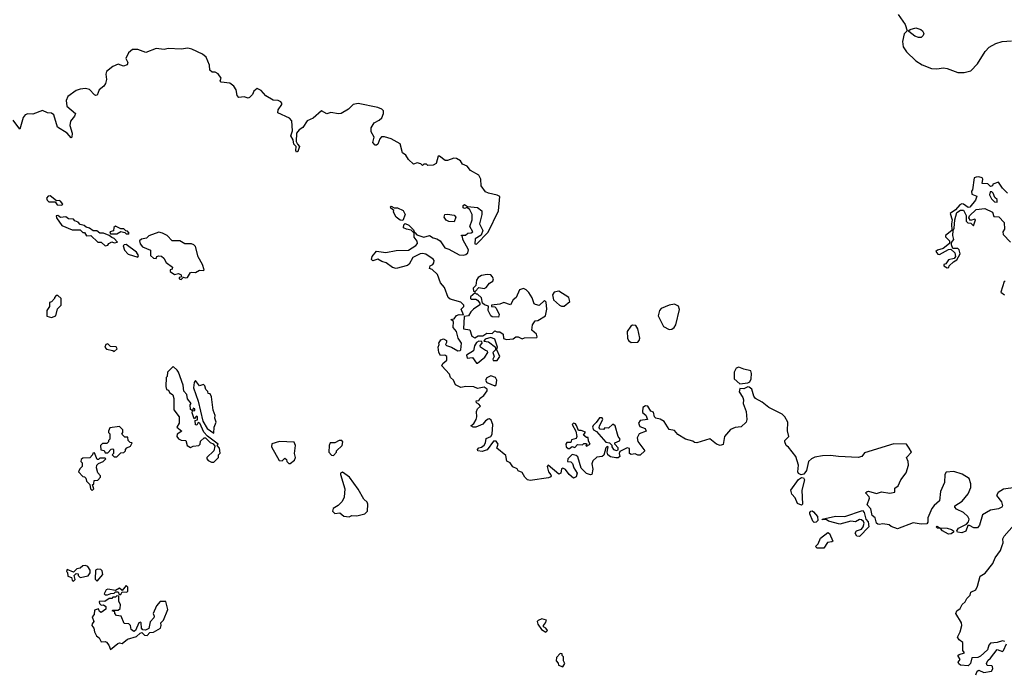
# Model space of a CAD drawing. Extents: x 2106670 to 2323771, y 35271 to 224896.
# Tile 305 of 419: x 2243224 to 2250730, y 157100 to 162081. Entities that reach past the tile are written whole.
import ezdxf

# ---------------------------------------------------------------- set-up
doc = ezdxf.new("R2010")
doc.units = 0

msp = doc.modelspace()

# ---------------------------------------------------------------- linework, layer by layer
at = {"layer": '0CON20XD'}
for points in [[(2249920.3, 162120.3), (2249973.6, 162043.6), (2249990, 161995), (2249966.4, 161973.6), (2249954.2, 161915), (2249960, 161875), (2249985, 161836.2), (2250056.6, 161766.6), (2250105, 161735.8), (2250175, 161710), (2250215, 161706.7), (2250265.9, 161714.1), (2250295, 161710), (2250375, 161678.6), (2250425, 161677.1), (2250475, 161690.8), (2250526, 161745), (2250585, 161838), (2250615, 161870.8), (2250665, 161900), (2250714.4, 161915.6), (2250785, 161918.8)], [(2250095, 161943.8), (2250075, 161943.8), (2250047.5, 161955), (2250001.7, 161991.7), (2250001.7, 161998.3), (2250013, 162007), (2250055, 162017.5), (2250092.5, 162005), (2250107.5, 161995), (2250116.7, 161975), (2250110.7, 161959.3), (2250095, 161943.8)], [(2246230.7, 160439.3), (2246230, 160460), (2246235, 160460), (2246251.7, 160441.7), (2246305, 160422.5), (2246347, 160437), (2246375, 160417.5), (2246405, 160411.2), (2246428.8, 160395), (2246465, 160341.2), (2246495, 160332), (2246575, 160290), (2246603.9, 160286.1), (2246625, 160291.2), (2246640, 160305), (2246646.4, 160326.4), (2246603.3, 160405), (2246598.3, 160428.3), (2246590, 160435), (2246595, 160440), (2246621.7, 160438.3), (2246640, 160455), (2246665, 160457.5), (2246677.5, 160465), (2246656.2, 160505), (2246672.5, 160555), (2246673.3, 160595), (2246655, 160632.5), (2246635, 160650), (2246615, 160642.5), (2246605, 160647.5), (2246603.8, 160665), (2246615, 160673.3), (2246638.3, 160658.3), (2246715, 160648.6), (2246745.7, 160625), (2246748, 160595), (2246730, 160525), (2246753.8, 160475), (2246742.5, 160437.5), (2246695, 160410), (2246693, 160373), (2246705, 160370), (2246795, 160461.2), (2246874, 160625), (2246883.3, 160733.3), (2246865, 160743.8), (2246797.7, 160757.7), (2246775, 160770), (2246741.2, 160815), (2246738.8, 160865), (2246723.3, 160895), (2246661.5, 160931.5), (2246634.3, 160964.3), (2246600.7, 160980.7), (2246583.8, 161005), (2246555, 161024.2), (2246533.4, 161026.6), (2246485, 161006.7), (2246467, 161007), (2246425, 161040), (2246415, 161040), (2246397.5, 160985), (2246377, 160973), (2246335, 160970), (2246325, 160980), (2246305, 160980), (2246295, 160970), (2246282.5, 160982.5), (2246255, 160988.8), (2246225, 160980), (2246186.7, 161015), (2246167.8, 161047.8), (2246142.5, 161065), (2246123.8, 161135), (2246055, 161173.3), (2246005, 161188.9), (2245983.1, 161186.9), (2245968.1, 161171.9), (2245955, 161132.9), (2245945, 161123.8), (2245932.5, 161125), (2245916.9, 161145), (2245926.2, 161185), (2245902.5, 161225), (2245903.8, 161256.2), (2245925.8, 161294.2), (2245965, 161314.2), (2245985, 161333.8), (2245997.1, 161365), (2245998, 161385), (2245985, 161398.6), (2245955, 161411.4), (2245805, 161443.1), (2245765.6, 161434.4), (2245731.2, 161398.8), (2245675, 161366.2), (2245655, 161362.5), (2245595, 161372.5), (2245565, 161363.3), (2245525, 161386.7), (2245460.7, 161329.3), (2245415, 161308.8), (2245381.8, 161258.2), (2245355, 161241.4), (2245332.8, 161217.2), (2245332.1, 161152.1), (2245341.2, 161131.2), (2245358, 161115), (2245345, 161077.5), (2245335, 161072.5), (2245328.8, 161085), (2245332, 161115), (2245313.1, 161133.1), (2245308.5, 161165), (2245291.2, 161195), (2245302.5, 161235), (2245299.5, 161309.5), (2245281.2, 161331.2), (2245192, 161372), (2245194, 161395), (2245222.5, 161435), (2245222.5, 161445), (2245213.3, 161455), (2245195, 161465.7), (2245155, 161467.5), (2245099.5, 161499.5), (2245065, 161540), (2245035, 161556.7), (2245010, 161535), (2244998.3, 161511.7), (2244975, 161486.7), (2244965, 161482.5), (2244935, 161493.8), (2244895, 161488), (2244881.8, 161501.8), (2244875, 161547.5), (2244856.2, 161575), (2244825, 161598), (2244760, 161605), (2244752.5, 161615), (2244760, 161635), (2244737, 161667), (2244715, 161681.2), (2244690.8, 161680.8), (2244673.8, 161695), (2244670, 161735), (2244645, 161796.2), (2244617.5, 161817.5), (2244535, 161857.1), (2244505, 161862.5), (2244455, 161855.6), (2244355, 161860), (2244325, 161854.2), (2244265, 161860.8), (2244185, 161830.6), (2244125, 161854.4), (2244085, 161854.4), (2244052.1, 161827.9), (2244031.9, 161785), (2244047.7, 161755), (2244042.9, 161737.1), (2244015, 161726.7), (2243975, 161740.7), (2243935, 161723.2), (2243885, 161686.5), (2243879.6, 161665), (2243884.6, 161625), (2243877.1, 161595), (2243864, 161575), (2243828.8, 161545), (2243813.5, 161506.5), (2243805, 161502.5), (2243795, 161506.9), (2243755, 161549.2), (2243725, 161556.6), (2243685, 161551.8), (2243655, 161540.9), (2243591.8, 161495), (2243577.1, 161465), (2243582.2, 161422.3), (2243648, 161365), (2243640.8, 161345), (2243611.8, 161308.2), (2243606.4, 161275), (2243623.8, 161215), (2243622.5, 161185), (2243615, 161180), (2243585.8, 161215.8), (2243512.8, 161262.8), (2243485, 161355.6), (2243465, 161368.8), (2243435, 161371.8), (2243397.8, 161387.8), (2243325, 161361.4), (2243285, 161362.7), (2243265.4, 161354.6), (2243251.2, 161335), (2243225, 161247.5), (2243175, 161315.8)], [(2250755, 160760), (2250715, 160797.5), (2250685, 160842.5), (2250641.7, 160828.3), (2250640, 160815), (2250625, 160810), (2250605, 160830), (2250561.7, 160831.7), (2250567.5, 160865), (2250560, 160875), (2250535, 160882.5), (2250515, 160880), (2250500, 160875), (2250487.5, 160785), (2250480, 160775), (2250481.7, 160751.7), (2250520, 160735), (2250510, 160705), (2250467.7, 160652.3), (2250455, 160650), (2250420, 160675), (2250405, 160678), (2250390.3, 160669.7), (2250358, 160632), (2250317.5, 160605), (2250333.3, 160555), (2250326.2, 160525), (2250330, 160475), (2250282.5, 160435), (2250282.5, 160425), (2250312.5, 160395), (2250312.5, 160375), (2250265, 160336.2), (2250220, 160325), (2250207.5, 160315), (2250223.3, 160295), (2250235, 160292), (2250305, 160330), (2250323, 160333), (2250353.3, 160305), (2250357.5, 160275), (2250348.3, 160261.7), (2250305, 160251.2), (2250285, 160220), (2250270, 160215), (2250270, 160205), (2250295, 160190), (2250308.3, 160191.7), (2250310, 160205), (2250343.6, 160236.4), (2250369.3, 160250.7), (2250393, 160297), (2250385, 160326.7), (2250375, 160336.2), (2250337.5, 160337.5), (2250326.2, 160365), (2250327.5, 160382.5), (2250346.2, 160405), (2250338.8, 160435), (2250340, 160475), (2250348.3, 160491.7), (2250352.5, 160555), (2250367.7, 160612.3), (2250395, 160628.8), (2250419.2, 160629.2), (2250438.3, 160588.3), (2250440, 160545), (2250453, 160533), (2250475, 160530), (2250495, 160510), (2250510, 160555), (2250505, 160560), (2250471.7, 160551.7), (2250460.7, 160570.7), (2250463.9, 160586.1), (2250515, 160633.8), (2250581.7, 160641.7), (2250640, 160615), (2250650.7, 160580.7), (2250688.3, 160578.3), (2250730, 160535), (2250732.5, 160485), (2250720, 160465), (2250722.5, 160445), (2250777.5, 160385)], [(2243545, 160667.5), (2243552.5, 160675), (2243535, 160697.5), (2243525, 160702.5), (2243505, 160700), (2243455, 160737.5), (2243440, 160735), (2243428.3, 160721.7), (2243432.5, 160705), (2243445, 160692.5), (2243495, 160692.5), (2243510, 160670), (2243545, 160667.5)], [(2250675, 160690), (2250675, 160710), (2250657.5, 160725), (2250645, 160760), (2250635, 160770), (2250621.7, 160768.3), (2250617.5, 160745), (2250633.3, 160715), (2250655, 160692.5), (2250675, 160690)], [(2246145, 160550), (2246125, 160552.5), (2246093.3, 160575), (2246073, 160613), (2246077, 160627), (2246052.5, 160645), (2246050, 160655), (2246055, 160660), (2246078.3, 160648.3), (2246105, 160647.5), (2246146.2, 160626.2), (2246162.5, 160595), (2246145, 160550)], [(2243875, 160356.7), (2243895, 160362.5), (2243903.6, 160376.4), (2243925, 160387.5), (2243945, 160380), (2243970, 160385), (2243945, 160412.5), (2243925, 160420), (2243907, 160437), (2243863, 160453), (2243833.6, 160453.6), (2243811.7, 160471.7), (2243783, 160473), (2243755, 160492.5), (2243729.3, 160499.3), (2243715, 160513.3), (2243685, 160520), (2243668.8, 160538.8), (2243645, 160547.5), (2243635, 160560), (2243595, 160563.8), (2243575, 160577.5), (2243535, 160572.5), (2243515, 160587.5), (2243502.5, 160585), (2243505, 160570), (2243545, 160512.5), (2243625, 160480), (2243685, 160480), (2243705, 160460), (2243718.3, 160458.3), (2243733, 160433), (2243767, 160437), (2243820, 160385), (2243846.1, 160386.1), (2243875, 160356.7)], [(2246535, 160540), (2246495, 160542.5), (2246475, 160553.3), (2246458.6, 160575), (2246464, 160595), (2246485, 160600), (2246535, 160590), (2246547.5, 160575), (2246535, 160540)], [(2244055, 160450), (2244057.5, 160455), (2244045, 160470), (2244031.7, 160471.7), (2244017, 160487), (2243995, 160487.5), (2243955, 160507.5), (2243942.5, 160497.5), (2243938.3, 160471.7), (2243910, 160465), (2243915, 160450), (2243965, 160450), (2243995, 160467.5), (2244025, 160460), (2244035, 160450), (2244055, 160450)], [(2246225, 160460), (2246207.5, 160477.5), (2246173.6, 160483.6), (2246150, 160495), (2246153, 160517), (2246161.7, 160528.3), (2246190, 160515), (2246225, 160480), (2246230, 160465), (2246225, 160460)], [(2244455, 160100), (2244472.5, 160117.5), (2244485, 160112.5), (2244503, 160117), (2244525, 160153.3), (2244535, 160157.5), (2244565, 160153.3), (2244595, 160172.5), (2244625, 160170), (2244630, 160175), (2244616.7, 160215), (2244584.2, 160274.2), (2244563.6, 160353.6), (2244552.5, 160365), (2244533, 160373), (2244483.6, 160373.6), (2244445, 160396.7), (2244385, 160396.7), (2244347.3, 160437.3), (2244312.5, 160455), (2244285, 160461.2), (2244207.5, 160432.5), (2244190, 160415), (2244152.3, 160407.7), (2244137.5, 160395), (2244141.7, 160371.7), (2244160.5, 160350.5), (2244220, 160325), (2244220, 160285), (2244245, 160262.5), (2244265, 160260), (2244270, 160275), (2244285, 160282.5), (2244305, 160277.5), (2244323, 160263), (2244340.7, 160230.7), (2244387.5, 160195), (2244385, 160180), (2244370, 160175), (2244371.7, 160161.7), (2244405, 160140), (2244435, 160147.5), (2244455, 160137.5), (2244458.3, 160121.7), (2244440, 160115), (2244440, 160105), (2244455, 160100)], [(2250815, 158516.7), (2250725, 158503.8), (2250682.3, 158477.7), (2250670, 158455), (2250707.9, 158407.9), (2250716.2, 158375), (2250710, 158365), (2250685, 158352.5), (2250625.7, 158344.3), (2250565, 158306.7), (2250540.8, 158229.2), (2250525, 158208.8), (2250498.8, 158208.8), (2250465, 158227.5), (2250452.5, 158227.5), (2250435.7, 158184.3), (2250405, 158171.1), (2250372.5, 158175), (2250367.5, 158185), (2250381.2, 158205), (2250442.5, 158237.5), (2250456.2, 158253.8), (2250461.2, 158275), (2250451.2, 158295), (2250420, 158325), (2250365, 158351.2), (2250353.3, 158365), (2250353.3, 158375), (2250409.5, 158410.5), (2250455, 158466.7), (2250474, 158515), (2250476, 158545), (2250462, 158585), (2250407.9, 158617.9), (2250345, 158636.7), (2250286.4, 158633.6), (2250276.2, 158615), (2250273.1, 158555), (2250244, 158485), (2250237, 158413), (2250195, 158378.8), (2250176.7, 158355), (2250147.5, 158285), (2250147.5, 158252.5), (2250140, 158240), (2250095, 158237.5), (2250035, 158246), (2249915, 158200), (2249868.3, 158218.3), (2249851.7, 158231.7), (2249805, 158240), (2249775, 158233.3), (2249765, 158236.7), (2249756.7, 158245), (2249746.2, 158285), (2249722.4, 158302.4), (2249713.1, 158353.1), (2249683.6, 158383.6), (2249702.5, 158435), (2249700, 158445), (2249672.5, 158475), (2249684, 158486), (2249695, 158486.7), (2249755, 158470), (2249795, 158483.8), (2249856.4, 158473.6), (2249895, 158480), (2249895, 158510), (2249920.7, 158529.3), (2249941.2, 158575), (2249981.7, 158628.3), (2249998.8, 158685), (2249996.7, 158715), (2249983.3, 158745), (2250023.3, 158785), (2250003.8, 158815), (2249985, 158846), (2249888.3, 158848.3), (2249665, 158780), (2249645, 158753.3), (2249615, 158743.8), (2249465, 158751.4), (2249405, 158760.8), (2249345, 158758), (2249285, 158746), (2249260, 158735), (2249236.7, 158715), (2249222.9, 158645), (2249201.7, 158618.3), (2249181.2, 158611.2), (2249161.3, 158621.3), (2249155.6, 158635), (2249160.8, 158685), (2249141.7, 158751.7), (2249085, 158822.5), (2249066.7, 158836.7), (2249056.2, 158865), (2249056.7, 158875), (2249086.2, 158903.8), (2249077.3, 158947.3), (2249080, 159015), (2249056.2, 159055), (2249037.5, 159075), (2248935, 159125.8), (2248885, 159166.9), (2248834.2, 159194.2), (2248821.2, 159211.2), (2248806, 159265), (2248785, 159281.2), (2248775, 159283.3), (2248745, 159266.7), (2248715, 159270), (2248707.5, 159245), (2248737.5, 159202.5), (2248742.5, 159185), (2248738.8, 159155), (2248762.9, 159095), (2248766.5, 159035), (2248762.2, 159015), (2248725, 158978.8), (2248678, 158972), (2248642, 158958), (2248597.5, 158905), (2248585.8, 158844.2), (2248565, 158835.8), (2248536.7, 158845), (2248486.1, 158886.1), (2248385, 158857.5), (2248368.3, 158858.3), (2248355, 158870), (2248300, 158885), (2248240.7, 158920.7), (2248215, 158950), (2248175, 158956.7), (2248137.7, 159017.7), (2248105.9, 159035.9), (2248072.5, 159045), (2248062.5, 159055), (2248055, 159090), (2248035, 159097.5), (2248012.5, 159135), (2247995, 159137.5), (2247974.5, 159125), (2247973, 159093), (2247975, 159083.8), (2247997.3, 159067.3), (2248010, 159035), (2247954.4, 159025.6), (2247942.5, 159005), (2247950.3, 158980.3), (2247992.5, 158965), (2247998.8, 158945), (2247945.9, 158924.1), (2247930, 158895), (2247935, 158867.5), (2247990, 158795), (2247955, 158763.3), (2247935, 158761.2), (2247915, 158773.3), (2247885, 158766.7), (2247873.8, 158775), (2247872.5, 158812.5), (2247855, 158818.8), (2247800, 158790), (2247794, 158776), (2247798.8, 158751.2), (2247785, 158742.5), (2247768.3, 158741.7), (2247728.3, 158748.3), (2247706.7, 158765), (2247702.5, 158785), (2247710, 158825), (2247701.7, 158828.3), (2247693, 158817), (2247677.7, 158762.3), (2247665, 158753.3), (2247622.5, 158747.5), (2247592.1, 158717.9), (2247585.7, 158695), (2247593.8, 158655), (2247585.8, 158614.2), (2247575, 158612.5), (2247545, 158622.5), (2247504.2, 158664.2), (2247478.3, 158748.3), (2247465, 158760), (2247435, 158766.7), (2247402.5, 158735), (2247400, 158715), (2247425, 158712.5), (2247438, 158698), (2247448.8, 158665), (2247473.3, 158625), (2247465, 158597.5), (2247445, 158587.5), (2247412.5, 158615), (2247385, 158652.5), (2247365, 158662.5), (2247353, 158657), (2247350, 158625), (2247335, 158617.5), (2247253, 158687), (2247246.2, 158675), (2247254.2, 158635), (2247273.6, 158613.6), (2247276.7, 158605), (2247271.7, 158598.3), (2247255, 158590.8), (2247115, 158568.8), (2247095, 158573.8), (2247075, 158593.8), (2247055, 158631.2), (2247025, 158643.3), (2247015, 158657.5), (2246984.1, 158674.1), (2246963, 158703), (2246937, 158717), (2246929.3, 158759.3), (2246860, 158815), (2246872.5, 158845), (2246855, 158870), (2246835, 158868.8), (2246787.5, 158802.5), (2246749.5, 158790.5), (2246717.5, 158795), (2246713.8, 158805), (2246725, 158818.8), (2246745, 158823.8), (2246765, 158838.8), (2246774.2, 158855), (2246779.5, 158890.5), (2246815, 158904.2), (2246826.8, 158923.2), (2246830, 158995), (2246818, 159028), (2246805, 159039.2), (2246794.4, 159035.6), (2246775.6, 159024.4), (2246755, 158999.2), (2246700, 158975), (2246680, 158975), (2246662.5, 158985), (2246685, 159002.5), (2246703.3, 159035), (2246710, 159055), (2246707.5, 159095), (2246713.3, 159115), (2246737.5, 159135), (2246725, 159150), (2246705, 159160), (2246703, 159177), (2246725, 159180), (2246733.6, 159196.4), (2246763, 159217), (2246787.5, 159252.5), (2246786.7, 159265), (2246765, 159279.2), (2246715, 159270), (2246685, 159283.8), (2246625, 159285.8), (2246587, 159277), (2246545, 159297.5), (2246530, 159335), (2246507.5, 159355), (2246500.5, 159380.5), (2246443, 159443), (2246450, 159460), (2246479.4, 159485), (2246479.2, 159515), (2246465, 159524.2), (2246432.9, 159522.9), (2246418.6, 159545), (2246413.3, 159585), (2246422.5, 159605), (2246420, 159615), (2246435, 159641.2), (2246455, 159648), (2246477.3, 159637.3), (2246478.6, 159621.4), (2246470, 159605), (2246476.7, 159596.7), (2246515.9, 159585.9), (2246565, 159556.7), (2246580.7, 159559.3), (2246585.9, 159564.1), (2246592.5, 159615), (2246567.5, 159655), (2246554, 159705), (2246528.6, 159735), (2246531.2, 159781.2), (2246510, 159795), (2246535, 159800), (2246555, 159826.7), (2246575, 159833.3), (2246608.3, 159831.7), (2246590, 159875), (2246610, 159895), (2246610, 159905), (2246587, 159927), (2246505, 159951.2), (2246491.2, 159965), (2246461.2, 160041.2), (2246431.2, 160075), (2246408.8, 160138.8), (2246367.3, 160177.3), (2246347.5, 160185), (2246353.3, 160205), (2246373.9, 160216.1), (2246381.7, 160228.3), (2246383.8, 160245), (2246376.2, 160255), (2246320, 160295), (2246295, 160300), (2246275.8, 160295.8), (2246221.4, 160268.6), (2246192.7, 160217.3), (2246181.2, 160208.8), (2246095, 160184), (2246065, 160192), (2246017.4, 160227.4), (2245985, 160237.5), (2245955, 160255.8), (2245915, 160242.5), (2245905, 160252.5), (2245911.9, 160275), (2245945, 160317.1), (2246015, 160307.8), (2246092.7, 160322.7), (2246187.5, 160325), (2246245, 160361.2), (2246255.6, 160374.4), (2246255, 160392.5), (2246232.3, 160422.3), (2246230.7, 160439.3)], [(2244125, 160270), (2244128.8, 160285), (2244115, 160308.8), (2244035, 160366.7), (2244020, 160365), (2244012.5, 160357.5), (2244023.3, 160325), (2244050, 160295), (2244125, 160270)], [(2246695, 160010), (2246725, 160040), (2246765, 160032.5), (2246779.3, 160040.7), (2246806.1, 160073.9), (2246830.7, 160089.3), (2246836, 160105), (2246826.7, 160125), (2246815, 160136), (2246788.3, 160138.3), (2246745, 160130.8), (2246718.8, 160115), (2246706.2, 160095), (2246700, 160055), (2246680, 160035), (2246683, 160013), (2246695, 160010)], [(2250736.7, 160085), (2250730, 160085), (2250702.5, 160005), (2250732.5, 159985)], [(2243465, 159812.5), (2243500, 159825), (2243513, 159877), (2243540, 159905), (2243540, 159955), (2243515, 159980), (2243501.7, 159978.3), (2243490, 159965), (2243490, 159955), (2243465, 159930), (2243450, 159925), (2243450, 159895), (2243430, 159865), (2243431.7, 159821.7), (2243465, 159812.5)], [(2246935, 159642.5), (2246985, 159647.5), (2247007, 159663), (2247025, 159663.3), (2247055, 159650), (2247073.3, 159656.7), (2247165, 159660), (2247170, 159665), (2247163.3, 159685), (2247127.5, 159715), (2247132.5, 159755), (2247153.9, 159786.1), (2247175, 159787.5), (2247232.5, 159825), (2247242.5, 159875), (2247238.3, 159928.3), (2247225, 159940), (2247185, 159903.3), (2247155, 159910), (2247146.4, 159916.4), (2247131.7, 159961.7), (2247105, 160002.5), (2247085, 160022.5), (2247065, 160032.5), (2247035, 160022.5), (2247007.5, 159962.5), (2246986.7, 159945), (2246965, 159907.5), (2246915, 159926), (2246885, 159913.8), (2246820, 159905), (2246820, 159895), (2246845, 159893.3), (2246855, 159883.3), (2246878.1, 159835), (2246875, 159814), (2246825.7, 159815.7), (2246814.5, 159824.5), (2246794, 159865), (2246798.3, 159898.3), (2246768.3, 159908.3), (2246751.7, 159921.7), (2246745, 159960), (2246715, 159990), (2246705, 159990), (2246695, 160000), (2246661.7, 159968.3), (2246660, 159955), (2246665, 159950), (2246701.7, 159951.7), (2246715, 159942.5), (2246731.7, 159921.7), (2246731.7, 159908.3), (2246682.5, 159875), (2246663.3, 159855), (2246646.4, 159823.6), (2246611.7, 159818.3), (2246606.7, 159725), (2246656.1, 159716.1), (2246669.5, 159669.5), (2246692.5, 159657.5), (2246718.3, 159671.7), (2246755, 159672.5), (2246785, 159692.5), (2246825, 159690), (2246845, 159710), (2246862.5, 159702.5), (2246885, 159702.5), (2246910, 159685), (2246911.7, 159651.7), (2246935, 159642.5)], [(2247375, 159897.5), (2247417.7, 159932.3), (2247410, 159965), (2247335, 160011.2), (2247297.5, 160005), (2247286.2, 159985), (2247292.5, 159945), (2247340, 159905), (2247355, 159897.5), (2247375, 159897.5)], [(2248175, 159720), (2248195, 159722.5), (2248213.8, 159735), (2248225.7, 159755), (2248252.7, 159872.7), (2248245, 159898.8), (2248215, 159911.9), (2248174.6, 159905.4), (2248115, 159879.2), (2248100.8, 159865), (2248091.9, 159825), (2248132.3, 159742.3), (2248175, 159720)], [(2247885, 159620.8), (2247935, 159624.2), (2247947.5, 159635), (2247951.4, 159655), (2247935.8, 159725.8), (2247921.2, 159751.2), (2247895, 159754), (2247882, 159745), (2247853.8, 159705), (2247856.4, 159653.6), (2247865.8, 159635), (2247885, 159620.8)], [(2246865, 159482.5), (2246883.8, 159515), (2246860, 159565), (2246866.7, 159585), (2246846.2, 159646.2), (2246815, 159660), (2246773, 159647), (2246761.7, 159631.7), (2246797, 159627), (2246850, 159585), (2246850, 159565), (2246830, 159545), (2246840, 159515), (2246830, 159495), (2246833.8, 159483.8), (2246865, 159482.5)], [(2243945, 159552.5), (2243967, 159573), (2243958.3, 159588.3), (2243915, 159590), (2243895, 159610), (2243880, 159605), (2243872.5, 159585), (2243885, 159570), (2243935, 159560), (2243945, 159552.5)], [(2246715, 159463.8), (2246769.7, 159510.3), (2246792.5, 159545), (2246790, 159555), (2246775, 159558.8), (2246736.7, 159585), (2246735, 159597.5), (2246750, 159615), (2246747.5, 159627.5), (2246725, 159630), (2246705, 159621.2), (2246690, 159595), (2246682.3, 159557.7), (2246630, 159525), (2246635, 159502), (2246675.8, 159505.8), (2246705, 159463.8), (2246715, 159463.8)], [(2244705, 158710), (2244740, 158745), (2244740, 158765), (2244751.7, 158778.3), (2244746.2, 158816.2), (2244730, 158835), (2244737.5, 158845), (2244655, 158907.5), (2244627.5, 158937.5), (2244596.4, 159006.4), (2244585, 159010), (2244575, 158990), (2244563.9, 158993.9), (2244562.5, 159027.5), (2244578.3, 159031.7), (2244580, 159055), (2244571.7, 159058.3), (2244555, 159040), (2244537.5, 159085), (2244540, 159100), (2244558.3, 159101.7), (2244560, 159115), (2244545, 159120), (2244540, 159100), (2244525, 159110), (2244522.5, 159145), (2244530, 159155), (2244502.3, 159192.3), (2244497.5, 159225), (2244475, 159250), (2244470, 159295), (2244433.8, 159395), (2244425, 159410), (2244392.5, 159437.5), (2244350, 159395), (2244347, 159363), (2244340, 159355), (2244337.5, 159285), (2244341.7, 159261.7), (2244358.3, 159258.3), (2244365, 159240), (2244391.7, 159221.7), (2244400, 159195), (2244398.3, 159108.3), (2244440, 159055), (2244440, 159005), (2244422.5, 158975), (2244460, 158945), (2244425, 158922.5), (2244422.5, 158905), (2244435, 158887.5), (2244455, 158877.5), (2244490, 158875), (2244500, 158835), (2244525, 158820), (2244545, 158830), (2244590, 158835), (2244600, 158845), (2244601.7, 158868.3), (2244630, 158895), (2244640, 158895), (2244675, 158860), (2244699.3, 158849.3), (2244711.7, 158831.7), (2244703.6, 158796.4), (2244650, 158745), (2244650, 158735), (2244661.7, 158721.7), (2244685, 158710), (2244705, 158710)], [(2248715, 159306.2), (2248775, 159313.3), (2248788.8, 159321.2), (2248800.8, 159345), (2248803.6, 159383.6), (2248797.5, 159405), (2248745, 159416.7), (2248705, 159433.8), (2248685, 159426.2), (2248670, 159395), (2248670, 159345), (2248715, 159306.2)], [(2246845, 159291.2), (2246855, 159297.5), (2246860.8, 159335), (2246852, 159355), (2246815, 159367.5), (2246785, 159352), (2246775.8, 159335), (2246785, 159316.2), (2246845, 159291.2)], [(2244705, 158930), (2244706, 158975), (2244722.5, 159015), (2244712.5, 159045), (2244713.3, 159065), (2244697.5, 159105), (2244686.4, 159206.4), (2244675, 159230), (2244661.7, 159231.7), (2244658.3, 159248.3), (2244641.7, 159261.7), (2244635, 159290), (2244625, 159300), (2244595, 159290), (2244565, 159330), (2244553, 159317), (2244548, 159275), (2244583.8, 159175), (2244620.8, 159020.8), (2244653.3, 158965), (2244705, 158930)], [(2247415, 158813.8), (2247435, 158827.5), (2247455, 158820), (2247477, 158843), (2247515, 158840), (2247525, 158850), (2247545, 158850), (2247547.5, 158842.5), (2247540, 158835), (2247545, 158830), (2247572.5, 158845), (2247560, 158870), (2247557.5, 158897.5), (2247545, 158897.5), (2247522.5, 158915), (2247538.3, 158938.3), (2247505, 158950), (2247485, 158950), (2247468.3, 158988.3), (2247460, 159000), (2247445, 159006.7), (2247436.7, 158995), (2247462.5, 158945), (2247470, 158905), (2247465, 158890), (2247431.7, 158878.3), (2247425, 158860), (2247395, 158860), (2247387.5, 158845), (2247390, 158825), (2247404.1, 158814.1), (2247415, 158813.8)], [(2247773.3, 158796.7), (2247785, 158802.5), (2247785, 158817.5), (2247760, 158845), (2247760, 158855), (2247797.5, 158872.5), (2247801.2, 158885), (2247786.2, 158905), (2247762.5, 158985), (2247745, 158997.5), (2247711.7, 158968.3), (2247685, 158970), (2247673.3, 158956.7), (2247649.3, 158959.3), (2247641.7, 158971.7), (2247643.3, 158985), (2247670, 159035), (2247665, 159046.7), (2247643.9, 159046.1), (2247619.5, 159010.5), (2247595, 158987.5), (2247590, 158975), (2247597.5, 158955), (2247621.7, 158941.7), (2247691.7, 158861.7), (2247720, 158855), (2247737.5, 158837.5), (2247737.5, 158825), (2247750, 158805), (2247773.3, 158796.7)], [(2243965, 158750), (2243995, 158780), (2244018.3, 158781.7), (2244030, 158795), (2244030, 158805), (2244041.7, 158818.3), (2244068.3, 158831.7), (2244080, 158855), (2244065, 158860), (2244050, 158875), (2244048.3, 158898.3), (2244025, 158900), (2244001.7, 158921.7), (2244010, 158935), (2244010, 158955), (2243985, 158980), (2243910, 158970), (2243900, 158945), (2243900, 158935), (2243910, 158925), (2243910, 158885), (2243900, 158875), (2243900, 158865), (2243888.3, 158851.7), (2243855, 158850), (2243840, 158835), (2243841.7, 158801.7), (2243868.3, 158798.3), (2243875, 158780), (2243895, 158780), (2243921.7, 158808.3), (2243935, 158810), (2243940, 158805), (2243940, 158775), (2243930, 158765), (2243945, 158750), (2243965, 158750)], [(2245285, 158700), (2245317.5, 158725), (2245327.5, 158745), (2245317.5, 158775), (2245326, 158835), (2245315, 158862.5), (2245205, 158866.7), (2245145, 158847.5), (2245143.3, 158825), (2245201.7, 158721.7), (2245225, 158720), (2245245, 158740), (2245258.3, 158728.3), (2245260, 158715), (2245275, 158700), (2245285, 158700)], [(2245615, 158760), (2245640, 158785), (2245640, 158795), (2245682.5, 158835), (2245687.5, 158865), (2245680, 158875), (2245660, 158875), (2245625, 158857.5), (2245590, 158855), (2245582.5, 158835), (2245580, 158785), (2245601.7, 158761.7), (2245615, 158760)], [(2243775, 158492.5), (2243790, 158505), (2243780, 158535), (2243790, 158545), (2243791.7, 158568.3), (2243818.3, 158571.7), (2243840, 158595), (2243840, 158605), (2243818.3, 158628.3), (2243810, 158665), (2243813, 158687), (2243825, 158700), (2243860, 158715), (2243880, 158735), (2243875, 158740), (2243835, 158740), (2243825, 158730), (2243815, 158730), (2243795, 158780), (2243781.7, 158778.3), (2243780, 158765), (2243758.3, 158741.7), (2243705, 158740), (2243691.7, 158728.3), (2243690, 158715), (2243700, 158705), (2243700, 158675), (2243683, 158657), (2243673.3, 158635), (2243705, 158600), (2243718.3, 158598.3), (2243727.5, 158587.5), (2243733, 158563), (2243758.3, 158538.3), (2243762.5, 158505), (2243775, 158492.5)], [(2245735, 158293.3), (2245755, 158302.5), (2245795, 158300), (2245855, 158316), (2245876, 158335), (2245877.7, 158387.7), (2245873.6, 158403.6), (2245847, 158427), (2245804.1, 158504.1), (2245738.8, 158595), (2245685, 158632.5), (2245670, 158625), (2245670, 158615), (2245702, 158505), (2245698.3, 158441.7), (2245681.7, 158408.3), (2245652.5, 158377.5), (2245613.3, 158355), (2245607.5, 158335), (2245625, 158316.7), (2245665, 158323.8), (2245695, 158296.7), (2245735, 158293.3)], [(2249185, 158382.5), (2249153, 158393), (2249135, 158436.7), (2249110, 158465), (2249102.5, 158495), (2249162.1, 158577.9), (2249185, 158592), (2249198.8, 158588.8), (2249207.5, 158575), (2249185.8, 158495), (2249191.7, 158388.3), (2249185, 158382.5)], [(2249279.5, 158249.5), (2249269.7, 158259.7), (2249248, 158315), (2249246.2, 158325), (2249255, 158336.7), (2249265, 158338.8), (2249275, 158331.2), (2249306.2, 158295), (2249308.8, 158265), (2249295, 158252), (2249279.5, 158249.5)], [(2249625, 158143.3), (2249605, 158146.2), (2249592.7, 158167.3), (2249603.3, 158186.7), (2249640.7, 158199.3), (2249653.9, 158216.1), (2249661.2, 158245), (2249657.7, 158257.7), (2249640.3, 158270.3), (2249625, 158270.8), (2249595, 158253.3), (2249560.5, 158259.5), (2249475, 158237.5), (2249389.5, 158259.5), (2249371.7, 158271.7), (2249345, 158270), (2249342.5, 158275), (2249442.7, 158297.3), (2249514.2, 158295.8), (2249649.5, 158339.5), (2249661.4, 158325), (2249673.9, 158273.9), (2249693.3, 158255), (2249696.2, 158215), (2249625, 158143.3)], [(2250735, 157341.1), (2250715, 157348.2), (2250674.4, 157334.4), (2250625, 157330), (2250611.2, 157315), (2250600.9, 157279.1), (2250549.1, 157230.9), (2250528.9, 157221.1), (2250483.1, 157216.9), (2250473.1, 157175), (2250455, 157157.8), (2250395, 157162.5), (2250382.4, 157172.4), (2250379.2, 157185), (2250393.8, 157205), (2250376.7, 157235), (2250386.1, 157243.9), (2250426.2, 157255), (2250414, 157275), (2250414, 157335), (2250385, 157356.2), (2250373.3, 157375), (2250393.8, 157416.2), (2250405.7, 157465), (2250404.2, 157484.2), (2250360, 157555), (2250367.5, 157575), (2250393.3, 157595), (2250410, 157625), (2250432.5, 157645), (2250445, 157670), (2250470, 157695), (2250475, 157717.5), (2250513, 157737), (2250526.7, 157765), (2250545, 157840), (2250585, 157863.3), (2250643.6, 157936.4), (2250660.3, 157979.7), (2250701.2, 158035), (2250712.5, 158075), (2250722.5, 158095), (2250720, 158125), (2250728, 158145), (2250805, 158231.9)], [(2249302.9, 158052.9), (2249291.2, 158065), (2249312.2, 158087.8), (2249329.8, 158130.2), (2249385, 158173.8), (2249398, 158165), (2249422, 158108), (2249415, 158101.4), (2249382.1, 158097.9), (2249355, 158054), (2249302.9, 158052.9)], [(2250305, 158161.2), (2250260, 158185), (2250242.5, 158202.5), (2250220, 158205), (2250210, 158215), (2250215, 158220), (2250238.3, 158208.3), (2250295, 158205.7), (2250327.5, 158195), (2250342.5, 158185), (2250342.5, 158175), (2250325, 158162), (2250305, 158161.2)], [(2243635, 157803.3), (2243647.5, 157815), (2243640, 157845), (2243655, 157860), (2243668.3, 157858.3), (2243670, 157845), (2243685, 157830), (2243746.4, 157843.6), (2243760, 157865), (2243760, 157885), (2243742.5, 157915), (2243725, 157922.5), (2243705, 157920), (2243685, 157900), (2243660, 157895), (2243635, 157870), (2243585, 157890), (2243580, 157875), (2243587.5, 157867.5), (2243590, 157840), (2243619.3, 157829.3), (2243625, 157810), (2243635, 157803.3)], [(2243815, 157802.5), (2243857, 157853), (2243851.7, 157881.7), (2243841.7, 157891.7), (2243817, 157893), (2243802.5, 157885), (2243798.3, 157818.3), (2243815, 157802.5)], [(2243893, 157697), (2243918.3, 157708.3), (2243945, 157710), (2243955, 157720), (2243975, 157720), (2243981.7, 157701.7), (2243995, 157700), (2244005, 157720), (2244035, 157717.5), (2244047, 157723), (2244047, 157757), (2244035, 157770), (2244005, 157730), (2243985, 157747.5), (2243955, 157730), (2243895, 157741.2), (2243883.6, 157736.4), (2243867.5, 157705), (2243875, 157697.5), (2243893, 157697)], [(2243915, 157282.5), (2243971.7, 157328.3), (2243985, 157332.5), (2244005, 157327.5), (2244045, 157360), (2244115, 157380), (2244143, 157407), (2244155, 157410), (2244175, 157390), (2244195, 157387.5), (2244215, 157410), (2244245, 157413.3), (2244296.4, 157443.6), (2244302.5, 157465), (2244300, 157485), (2244320, 157505), (2244352.5, 157585), (2244338.3, 157648.3), (2244295, 157646.7), (2244267.5, 157615), (2244242.5, 157555), (2244250, 157535), (2244247, 157523), (2244218.3, 157491.7), (2244208.3, 157441.7), (2244181.7, 157428.3), (2244161.7, 157431.7), (2244152.5, 157445), (2244150, 157485), (2244145, 157490), (2244132.5, 157485), (2244107.5, 157425), (2244095, 157417.5), (2244073, 157433), (2244067.5, 157465), (2244055, 157477.5), (2244020.7, 157480.7), (2243996.4, 157536.4), (2243961.7, 157541.7), (2243950, 157555), (2243948.3, 157568.3), (2243930, 157575), (2243935, 157580), (2243975, 157580), (2243990, 157595), (2243992.5, 157625), (2243978.3, 157648.3), (2243978.3, 157688.3), (2243965, 157690), (2243955, 157680), (2243935, 157680), (2243925, 157670), (2243905, 157670), (2243871.7, 157648.3), (2243835, 157650), (2243830, 157645), (2243831.7, 157631.7), (2243845, 157620), (2243861.7, 157621.7), (2243879.3, 157609.3), (2243881.7, 157588.3), (2243845, 157562.5), (2243831.7, 157571.7), (2243825, 157590), (2243795, 157580), (2243791.7, 157548.3), (2243775, 157530), (2243790, 157495), (2243775, 157477.5), (2243773.6, 157463.6), (2243790, 157445), (2243793.3, 157415), (2243810, 157385), (2243830, 157370), (2243845, 157340), (2243875, 157343.3), (2243885, 157337.5), (2243903.3, 157315), (2243915, 157282.5)], [(2247235, 157413.3), (2247248, 157425), (2247235, 157443.8), (2247217.5, 157455), (2247216.7, 157465), (2247233.3, 157485), (2247240, 157505), (2247205, 157514), (2247176.7, 157503.3), (2247170, 157495), (2247175, 157474.2), (2247201.2, 157435), (2247235, 157413.3)], [(2250512.8, 157087.2), (2250523.1, 157116.9), (2250535, 157124.3), (2250575, 157106), (2250633, 157117), (2250643.3, 157135), (2250640.7, 157150.7), (2250635, 157156.2), (2250600.3, 157160.3), (2250593.1, 157175), (2250603.2, 157196.8), (2250625.9, 157214.1), (2250675, 157282), (2250715, 157266.2), (2250725, 157273.8), (2250747.1, 157325)], [(2247365, 157150), (2247380, 157175), (2247370, 157195), (2247370, 157225), (2247360, 157235), (2247358.3, 157248.3), (2247345, 157250), (2247315, 157220), (2247312.5, 157195), (2247328.3, 157178.3), (2247331.7, 157161.7), (2247365, 157150)]]:
    msp.add_lwpolyline(points, dxfattribs=at)

doc.saveas('drawing.dxf')
